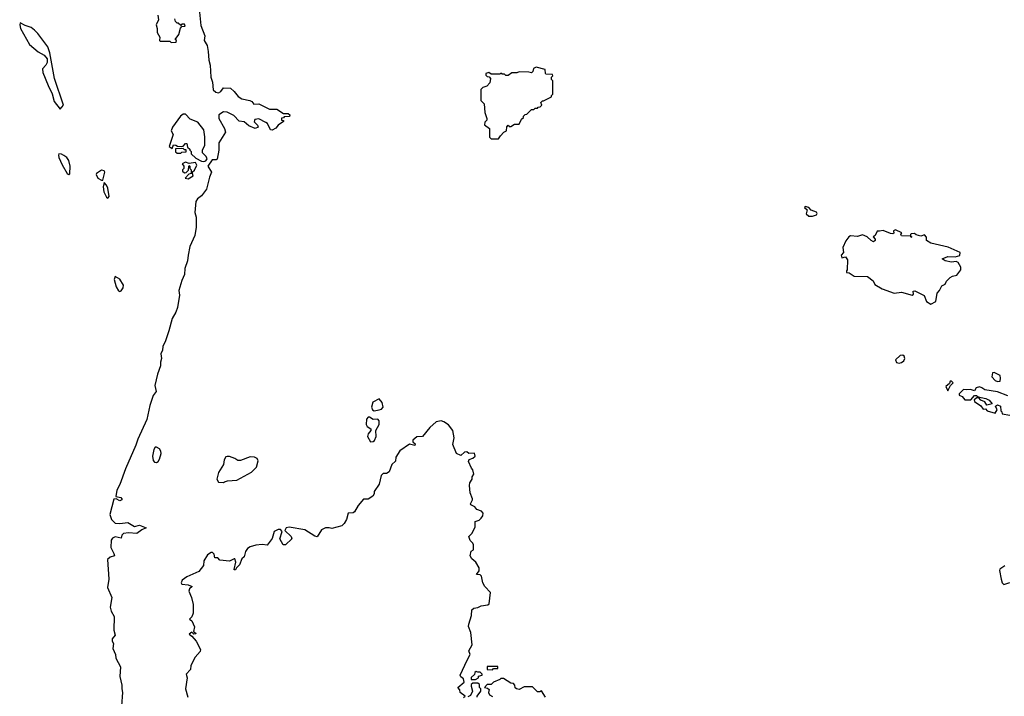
# Model space of a CAD drawing. Extents: x 2219101 to 2444320, y 201258 to 358766.
# Tile 305 of 349: x 2356922 to 2365010, y 296833 to 302387. Entities that reach past the tile are written whole.
import ezdxf

# ---------------------------------------------------------------- set-up
doc = ezdxf.new("R2010")
doc.units = 0

msp = doc.modelspace()

# ---------------------------------------------------------------- linework, layer by layer
at = {"layer": '0CON10XD'}
for points in [[(2358057.5, 302425), (2358062.5, 302385), (2358042.5, 302345), (2358052.5, 302315), (2358050.7, 302280.7), (2358072.5, 302245), (2358070, 302215), (2358075, 302210), (2358155, 302210), (2358165, 302200), (2358208.3, 302201.7), (2358210, 302215), (2358200, 302225), (2358230, 302265), (2358241.7, 302318.3), (2358255, 302330), (2358280, 302335), (2358275, 302350), (2358255, 302350), (2358245, 302340), (2358225, 302360), (2358215, 302360), (2358203, 302373), (2358197.5, 302395)], [(2358397.5, 302475), (2358408.9, 302338.9), (2358442.5, 302255), (2358437.3, 302217.3), (2358460.6, 302175), (2358471.1, 302125), (2358476.7, 302055), (2358487.8, 302015), (2358491.4, 301915), (2358506.9, 301875), (2358512.5, 301812.5), (2358532.4, 301792.4), (2358555, 301786.9), (2358573.6, 301796.4), (2358595, 301827.8), (2358652.5, 301825), (2358685, 301798), (2358717.2, 301757.2), (2358747.9, 301737.9), (2358812.5, 301725), (2358830, 301715), (2358845, 301693.3), (2358885, 301696.7), (2358975, 301653.3), (2359035, 301653.3), (2359088.3, 301618.3), (2359127, 301617), (2359140, 301605), (2359138.3, 301591.7), (2359095, 301590), (2359088.3, 301581.7), (2359071.7, 301578.3), (2359071.7, 301561.7), (2359088.3, 301558.3), (2359088.3, 301551.7), (2359045, 301522.5), (2359025, 301497.5), (2358995, 301480), (2358981.7, 301481.7), (2358957.5, 301535), (2358945, 301542.5)], [(2357255, 301652.5), (2357282.5, 301685), (2357208, 301905), (2357170, 302115), (2357152, 302165), (2357071.2, 302275), (2357045, 302301.2), (2357015, 302322.5), (2356968.3, 302338.3), (2356925, 302362.5), (2356922, 302345), (2356930, 302315), (2357003.6, 302183.6), (2357075, 302122.5), (2357122.5, 302095), (2357147, 302067), (2357147.5, 302035), (2357137.5, 302015), (2357110, 301985), (2357112.5, 301955), (2357155, 301847.5), (2357189.5, 301779.5), (2357206.4, 301716.4), (2357255, 301652.5)], [(2360855, 301410), (2360870, 301435), (2360900, 301465), (2360920, 301475), (2360923, 301507), (2360935, 301520), (2360941.7, 301511.7), (2360955, 301510), (2360985, 301530), (2361025, 301530), (2361045, 301570), (2361060, 301585), (2361060, 301595), (2361075, 301610), (2361088.3, 301611.7), (2361125, 301650), (2361145, 301650), (2361155, 301660), (2361175, 301660), (2361181.7, 301668.3), (2361198.3, 301671.7), (2361210, 301685), (2361201.7, 301708.3), (2361215, 301720), (2361225, 301720), (2361290, 301755), (2361290, 301765), (2361300, 301775), (2361300, 301885), (2361290, 301895), (2361290, 301915), (2361300, 301925), (2361298.3, 301938.3), (2361245, 301940), (2361240, 301945), (2361238.3, 301978.3), (2361165, 301997.5), (2361143.6, 301986.4), (2361137, 301963), (2361125, 301950), (2361105, 301957.5), (2361025, 301960), (2361005, 301950), (2360965, 301950), (2360935, 301930), (2360915, 301930), (2360905, 301940), (2360885, 301940), (2360875, 301947.5), (2360865, 301940), (2360795, 301940), (2360775, 301952.5), (2360750, 301945), (2360751.7, 301931.7), (2360761.7, 301921.7), (2360778.3, 301918.3), (2360790, 301905), (2360785, 301870), (2360758.3, 301841.7), (2360725, 301830), (2360710, 301815), (2360710, 301725), (2360737, 301697), (2360742.5, 301625), (2360760, 301575), (2360758.3, 301561.7), (2360742.5, 301545), (2360740, 301525), (2360780, 301495), (2360781.7, 301421.7), (2360795, 301410), (2360855, 301410)], [(2358945, 301542.5), (2358885, 301572.5), (2358853, 301567), (2358848.3, 301548.3), (2358875, 301520), (2358880, 301505), (2358855, 301494), (2358805, 301516.2), (2358765, 301548.8), (2358723.8, 301555), (2358679.8, 301599.8), (2358625, 301628.6), (2358595, 301632), (2358557.5, 301605), (2358557.5, 301575), (2358604.2, 301495), (2358613.3, 301465), (2358556.7, 301375), (2358558.2, 301315), (2358545, 301242), (2358535, 301236), (2358503.8, 301236.2), (2358466.7, 301185), (2358496.4, 301135), (2358480.9, 301095), (2358457.5, 300995), (2358415, 300941.4), (2358383.1, 300916.9), (2358370, 300895), (2358360.9, 300805), (2358372.9, 300765), (2358372.5, 300685), (2358359.3, 300615), (2358319.3, 300525), (2358306.2, 300455), (2358301.2, 300408.8), (2358279.2, 300345), (2358275.6, 300295), (2358252.5, 300245), (2358229.2, 300165), (2358235.7, 300125), (2358218.1, 300025), (2358204.4, 299985), (2358174.6, 299935), (2358147.1, 299832.9), (2358119.8, 299750.2), (2358096.9, 299705), (2358094.2, 299674.2), (2358082, 299645), (2358086.2, 299605), (2358078, 299575), (2358078.2, 299545), (2358054.1, 299475.9), (2358032.9, 299385), (2358044.2, 299335.8), (2358018.5, 299301.5), (2357990.8, 299219.2), (2357966, 299104), (2357893.2, 298945), (2357877.1, 298895), (2357790.9, 298699.1), (2357745, 298571.2), (2357718.8, 298525), (2357712.5, 298472.5), (2357753.3, 298465), (2357762, 298455), (2357760, 298445), (2357745, 298436.2), (2357715, 298452.5), (2357695, 298450), (2357662.5, 298325), (2357675.7, 298285), (2357705, 298254.5), (2357745, 298251.3), (2357810, 298260), (2357865, 298225.7), (2357905, 298238.6), (2357960, 298215), (2357925, 298200), (2357885, 298169.5), (2357815, 298174.5), (2357775, 298168.1), (2357762, 298155), (2357755, 298130), (2357705, 298140.8), (2357685, 298132), (2357674.5, 298114.5), (2357670, 298055), (2357696.2, 298005), (2357700, 297985), (2357665, 297976), (2357644.4, 297955), (2357654.3, 297795), (2357644.4, 297725), (2357680, 297645), (2357666, 297564), (2357672.4, 297532.4), (2357698.3, 297488.3), (2357695.9, 297375.9), (2357707.5, 297335), (2357681.2, 297305), (2357682, 297285), (2357693.8, 297265), (2357686.7, 297225), (2357710, 297175), (2357712.5, 297145), (2357748.8, 297075), (2357744, 296995), (2357762, 296925), (2357760, 296895), (2357766.1, 296863.9), (2357758, 296755)], [(2358435, 301223.8), (2358451.2, 301228.8), (2358462.5, 301245), (2358453.3, 301265), (2358423.3, 301295), (2358424, 301316), (2358443.6, 301356.4), (2358443.8, 301425), (2358433.9, 301483.9), (2358385.8, 301545.8), (2358321.4, 301571.4), (2358285, 301610.8), (2358265, 301610.8), (2358242, 301595), (2358178, 301505), (2358166.7, 301475), (2358182.5, 301445), (2358150, 301345), (2358175, 301330), (2358185, 301360), (2358205, 301357.5), (2358218.3, 301348.3), (2358255, 301347.5), (2358265, 301350), (2358285, 301370), (2358295, 301370), (2358301.7, 301341.7), (2358320, 301325), (2358320, 301315), (2358330, 301305), (2358330, 301285), (2358369.3, 301249.3), (2358415, 301226), (2358435, 301223.8)], [(2357325, 301117.5), (2357335, 301122.5), (2357337.5, 301185), (2357325, 301230), (2357308, 301255), (2357285, 301272), (2357265, 301283.8), (2357244.3, 301285.7), (2357240, 301275), (2357243.6, 301256.4), (2357270.8, 301195), (2357313.3, 301125), (2357325, 301117.5)], [(2358245, 301292.5), (2358255, 301300), (2358288.3, 301301.7), (2358288.3, 301318.3), (2358275, 301320), (2358265, 301330), (2358201.7, 301328.3), (2358201.7, 301301.7), (2358215, 301292.5), (2358245, 301292.5)], [(2358305, 301080), (2358347.5, 301105), (2358340, 301135), (2358358.3, 301151.7), (2358377.3, 301192.7), (2358365, 301213.8), (2358315, 301207.5), (2358285, 301218.8), (2358257.5, 301205), (2358270, 301185), (2358270, 301165), (2358260, 301155), (2358260, 301145), (2358275, 301130), (2358288.3, 301131.7), (2358308.3, 301151.7), (2358310, 301185), (2358315, 301190), (2358320, 301185), (2358320, 301165), (2358330, 301155), (2358330, 301125), (2358311.7, 301118.3), (2358280, 301085), (2358305, 301080)], [(2357605, 301070), (2357620, 301135), (2357615, 301147.5), (2357595, 301151.2), (2357554.2, 301125.8), (2357550, 301115), (2357565, 301087.5), (2357595, 301070), (2357605, 301070)], [(2357645, 300922.5), (2357657.5, 300935), (2357646.7, 301005), (2357635, 301030), (2357615, 301050), (2357607.5, 301015), (2357613.3, 300975), (2357635, 300930), (2357645, 300922.5)], [(2363404.2, 300774.2), (2363435, 300774.4), (2363465.7, 300785), (2363471.9, 300795), (2363467.1, 300807.1), (2363424.2, 300824.2), (2363405, 300845.8), (2363373.8, 300855), (2363368.8, 300845), (2363390, 300825), (2363382.7, 300792.7), (2363404.2, 300774.2)], [(2364405, 300052.5), (2364447.5, 300075), (2364458.3, 300141.7), (2364477, 300163), (2364497, 300203), (2364523, 300217), (2364535, 300240), (2364565, 300270), (2364585, 300282.5), (2364619.2, 300290.8), (2364652.5, 300335), (2364652.5, 300355), (2364630, 300395), (2364613, 300403), (2364575, 300397.5), (2364525, 300407.5), (2364500, 300425), (2364545, 300443.8), (2364605, 300440), (2364645, 300452.5), (2364647.5, 300475), (2364548.8, 300518.8), (2364405, 300552), (2364370, 300575), (2364371.7, 300601.7), (2364355, 300620), (2364325, 300610), (2364285, 300620), (2364271.7, 300631.7), (2364245, 300630), (2364240, 300625), (2364240, 300610), (2364250, 300605), (2364245, 300600), (2364240, 300610), (2364163.8, 300613.8), (2364160, 300625), (2364168.3, 300638.3), (2364115, 300662.5), (2364100, 300655), (2364102.5, 300635), (2364095, 300630), (2364075, 300631.2), (2364015, 300657.5), (2363985, 300650), (2363965, 300652.5), (2363950, 300615), (2363932.5, 300605), (2363950, 300585), (2363950, 300575), (2363935, 300562.5), (2363915, 300573.3), (2363882.5, 300605), (2363845, 300620), (2363805, 300607.5), (2363745, 300612.5), (2363732.5, 300605), (2363708.3, 300571.7), (2363683.6, 300516.4), (2363690, 300475), (2363670, 300455), (2363675, 300433.3), (2363705, 300440), (2363722.5, 300415), (2363720, 300335), (2363712.5, 300325), (2363713, 300313), (2363735, 300310), (2363775, 300282.5), (2363885, 300280), (2363933, 300243), (2363945, 300213.3), (2364005, 300177.5), (2364105, 300143.3), (2364165, 300150), (2364253, 300127), (2364262.5, 300135), (2364261.7, 300158.3), (2364275, 300160), (2364351.7, 300121.7), (2364370.8, 300075), (2364405, 300052.5)], [(2357745, 300156.7), (2357755, 300160), (2357773.3, 300185), (2357775, 300207.5), (2357745, 300257.5), (2357705, 300280), (2357697.5, 300255), (2357713.8, 300195), (2357732.3, 300162.3), (2357745, 300156.7)], [(2364145, 299568.1), (2364165, 299572), (2364185, 299586.2), (2364192.9, 299605), (2364188.1, 299625), (2364175, 299632.9), (2364155, 299630), (2364117.1, 299595), (2364125, 299573.1), (2364145, 299568.1)], [(2364955, 299416.2), (2364975, 299420), (2364979.2, 299445), (2364975, 299466.7), (2364925, 299490), (2364912.3, 299487.7), (2364907.5, 299455), (2364934.2, 299424.2), (2364955, 299416.2)], [(2364545, 299340), (2364566.7, 299383.3), (2364590, 299405), (2364575, 299420), (2364565, 299420), (2364558.3, 299401.7), (2364530, 299375), (2364545, 299340)], [(2365039.3, 299299.3), (2364955, 299332.5), (2364848.3, 299348.3), (2364825.9, 299365.9), (2364805, 299372), (2364777.5, 299365), (2364765, 299340), (2364730.7, 299350.7), (2364695, 299347.5), (2364675, 299352.5), (2364637.5, 299315), (2364640, 299305), (2364663.9, 299293.9), (2364685, 299266.2), (2364734, 299266), (2364765, 299303.3), (2364781.7, 299301.7), (2364795, 299290), (2364857, 299277), (2364885, 299262.5), (2364910, 299235), (2364865, 299222.5), (2364849.3, 299249.3), (2364817.5, 299265), (2364801.7, 299281.7), (2364785, 299282.5), (2364763.3, 299266.7), (2364765, 299252.5), (2364816.7, 299216.7), (2364835, 299190), (2364855, 299192.5), (2364870, 299175), (2364935, 299157.5), (2364950, 299185), (2364937.5, 299215), (2364955, 299226.7), (2364977.5, 299215), (2364980, 299175), (2364988.3, 299168.3), (2364992.5, 299152.5), (2365055, 299140)], [(2359835, 299175.6), (2359875, 299184), (2359895, 299190), (2359906.2, 299205), (2359899.4, 299245), (2359875, 299273.8), (2359823.5, 299246.5), (2359813.1, 299205), (2359819.2, 299185), (2359835, 299175.6)], [(2360568.3, 296821.7), (2360580, 296835), (2360540, 296865), (2360537, 296887), (2360520, 296905), (2360571.7, 296948.3), (2360566.7, 296976.7), (2360545, 296992.5), (2360540, 297005), (2360598.3, 297128.3), (2360622.5, 297175), (2360612.5, 297205), (2360637.5, 297255), (2360627.7, 297357.7), (2360609.2, 297405), (2360610, 297425), (2360633, 297497), (2360636.1, 297543.9), (2360653.6, 297556.4), (2360685, 297562.5), (2360713.6, 297576.4), (2360767, 297583), (2360778.3, 297591.7), (2360790, 297685), (2360742.5, 297735), (2360727.5, 297765), (2360715, 297820), (2360705, 297830), (2360673, 297833), (2360697, 297863), (2360697, 297887), (2360667.5, 297935), (2360635, 297962.5), (2360623.3, 297985), (2360630, 298025), (2360650, 298035), (2360650, 298075), (2360645, 298090), (2360623, 298113), (2360612.5, 298145), (2360637.3, 298172.7), (2360663.1, 298225), (2360663.3, 298266.7), (2360695, 298278), (2360713.8, 298295), (2360726, 298315), (2360729.2, 298335), (2360715, 298353.8), (2360675.9, 298365.9), (2360659.4, 298389.4), (2360627.5, 298405), (2360623.6, 298413.6), (2360642.5, 298445), (2360642.5, 298455), (2360622.5, 298502.5), (2360616.4, 298563.6), (2360620, 298585), (2360637.5, 298615), (2360637.5, 298635), (2360652.5, 298657.5), (2360645, 298692.5), (2360633.3, 298705), (2360609.3, 298760.7), (2360615, 298777.5), (2360645, 298786.7), (2360662.5, 298805), (2360657.5, 298827.5), (2360612.5, 298825), (2360595, 298840), (2360575, 298837.5), (2360545, 298810), (2360510, 298825), (2360479.3, 298899.3), (2360490, 298955), (2360480, 299015), (2360445, 299062.5), (2360405.9, 299085.9), (2360385, 299093.3), (2360343, 299087), (2360290.7, 299039.3), (2360230, 298965), (2360185, 298962.5), (2360150, 298935), (2360151.7, 298921.7), (2360170, 298905), (2360168.3, 298891.7), (2360125, 298902.5), (2360045, 298847.5), (2360012.5, 298795), (2360008.3, 298761.7), (2359980, 298735), (2359957.5, 298675), (2359935, 298662.5), (2359908.3, 298661.7), (2359890, 298645), (2359875.9, 298574.1), (2359833.3, 298515), (2359832.5, 298495), (2359823, 298477), (2359785, 298450), (2359745, 298450), (2359701.7, 298398.3), (2359673, 298347), (2359661.7, 298338.3), (2359620, 298335), (2359606.7, 298283.3), (2359588.3, 298251.7), (2359568.3, 298231.7), (2359485, 298210), (2359463, 298217), (2359434.1, 298215.9), (2359400.7, 298199.3), (2359365, 298142.5), (2359345, 298146.7), (2359265, 298200), (2359135, 298220), (2359110, 298215), (2359100, 298195), (2359151.2, 298145), (2359158, 298125), (2359105, 298076), (2359085, 298076.7), (2359060, 298125), (2359077, 298187), (2359065, 298202.5), (2359045, 298203.3), (2359011.2, 298185), (2358995, 298127.5), (2358955.7, 298074.3), (2358915, 298080), (2358863, 298073), (2358815, 298060), (2358794, 298046), (2358778, 298022), (2358765, 297978), (2358747.4, 297962.6), (2358727, 297913), (2358702.3, 297887.7), (2358695, 297870), (2358685, 297870), (2358684, 297875), (2358696.2, 297935), (2358690, 297960), (2358685, 297962.5), (2358645, 297942.5), (2358565, 297950), (2358548.3, 297968.3), (2358525, 297970), (2358518.3, 297998.3), (2358505, 298012.5), (2358495, 298013.3), (2358463.8, 297995), (2358435.8, 297945), (2358432.5, 297907.5), (2358393.9, 297856.1), (2358295, 297813.3), (2358257.5, 297785), (2358247.5, 297765), (2358253.9, 297753.9), (2358305, 297748.8), (2358337.5, 297735), (2358316.2, 297715), (2358312, 297695), (2358333.3, 297645), (2358346.1, 297586.1), (2358346.1, 297516.1), (2358335, 297486.2), (2358317.5, 297465), (2358335, 297451.2), (2358347.1, 297427.1), (2358357, 297403), (2358350, 297365), (2358366.7, 297355), (2358367.5, 297345), (2358353, 297343), (2358335, 297360), (2358313.8, 297343.8), (2358336.7, 297326.7), (2358371.2, 297285), (2358405.8, 297215.8), (2358405, 297200), (2358362.5, 297155), (2358327.5, 297085), (2358326.1, 297053.9), (2358290, 297015), (2358297.5, 296985), (2358284, 296895), (2358303.1, 296825)], [(2359802.5, 298922.5), (2359825, 298923.8), (2359836.9, 298933.1), (2359850.8, 298965), (2359846.2, 299015), (2359875.7, 299065), (2359875.7, 299095), (2359865, 299108), (2359825, 299106.2), (2359795, 299124), (2359785, 299124), (2359771.5, 299108.5), (2359767.5, 299065), (2359777.3, 299047.3), (2359805, 299027.5), (2359807.5, 299015), (2359783, 298987), (2359780, 298965), (2359802.5, 298922.5)], [(2358045, 298752.5), (2358059.3, 298760.7), (2358070.7, 298779.3), (2358083.3, 298825), (2358081.2, 298845), (2358070, 298865), (2358045, 298877.5), (2358035, 298876.7), (2358025, 298857.5), (2358013.8, 298805), (2358019.3, 298769.3), (2358030, 298755), (2358045, 298752.5)], [(2358595, 298587.5), (2358605, 298593.3), (2358629.3, 298600.7), (2358705, 298606.7), (2358825, 298672), (2358866, 298715), (2358880, 298765), (2358873.6, 298783.6), (2358850, 298795), (2358815, 298798), (2358735, 298767.5), (2358715, 298767.5), (2358690, 298785), (2358645, 298800), (2358625, 298802.5), (2358615, 298797.5), (2358602.5, 298775), (2358596.7, 298735), (2358555, 298670), (2358542.5, 298615), (2358555, 298590), (2358595, 298587.5)], [(2365015, 297902.5), (2364973, 297877), (2364970, 297865), (2364983.3, 297795), (2364992.5, 297765), (2365005, 297750), (2365055, 297767.5)], [(2360805, 297050), (2360815, 297060), (2360848.3, 297061.7), (2360848.3, 297078.3), (2360763, 297077), (2360763, 297053), (2360805, 297050)], [(2360665, 296970), (2360690, 296985), (2360691.7, 296998.3), (2360720, 297005), (2360720, 297015), (2360705, 297030), (2360685, 297030), (2360672.5, 297037.5), (2360661.7, 297028.3), (2360658.3, 297011.7), (2360631.7, 296988.3), (2360631.7, 296971.7), (2360665, 296970)], [(2361240, 296825), (2361208.3, 296878.3), (2361195, 296870), (2361175, 296870), (2361135, 296910), (2361065, 296910), (2361025, 296887.5), (2361003, 296893), (2360991.7, 296901.7), (2360990, 296925), (2360978.3, 296938.3), (2360955, 296940), (2360895, 296980), (2360875, 296980), (2360865, 296970), (2360815, 296950), (2360795, 296930), (2360761.7, 296928.3), (2360740, 296905), (2360765, 296900), (2360778.3, 296888.3), (2360772.5, 296865), (2360780, 296845), (2360805, 296830)], [(2360680, 296825), (2360680, 296835), (2360710, 296875), (2360710, 296895), (2360700, 296905), (2360698.3, 296928.3), (2360685, 296940), (2360645, 296940), (2360631.7, 296928.3), (2360630, 296915), (2360642.5, 296875), (2360625, 296840), (2360601.7, 296828.3)]]:
    msp.add_lwpolyline(points, dxfattribs=at)

doc.saveas('drawing.dxf')
